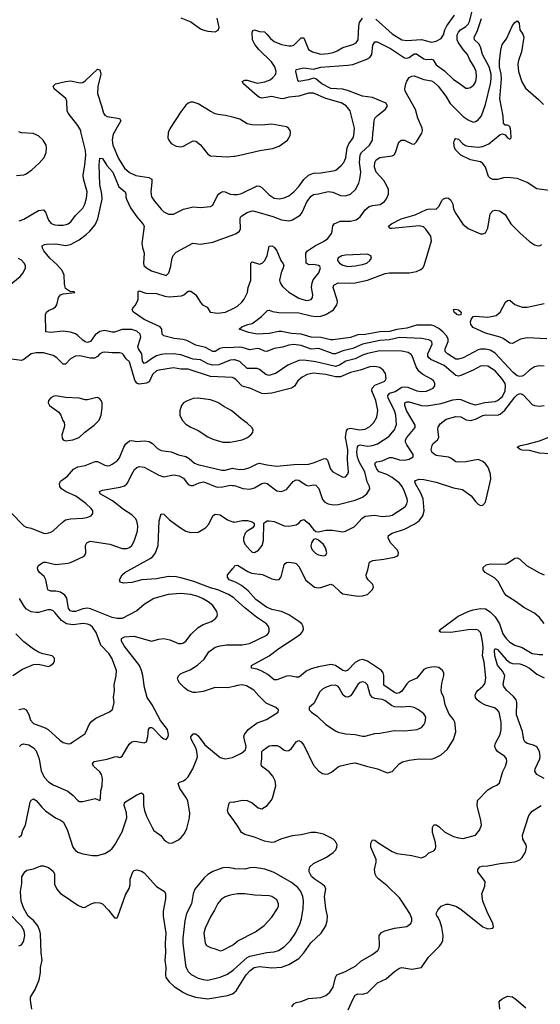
# Model space of a CAD drawing. Header units: inches. Extents: x 1834610 to 2027685, y 642842 to 774116.
# Tile 522 of 632: x 1978256 to 1982497, y 712891 to 720913. Entities that reach past the tile are written whole.
import ezdxf

# ---------------------------------------------------------------- set-up
doc = ezdxf.new("R2010")
doc.units = ezdxf.units.IN
doc.header["$MEASUREMENT"] = 0
for name, color, linetype in [('B9771', 7, 'Continuous'), ('B9772', 7, 'Continuous'), ('B9781', 7, 'Continuous'), ('B9782', 7, 'Continuous')]:
    doc.layers.add(name, color=color, linetype=linetype)

msp = doc.modelspace()

# ---------------------------------------------------------------- linework, layer by layer
at = {"layer": 'B9771', "color": 5}
for points, elevation in [([(1978230, 719642.3), (1978290, 719648.4), (1978310, 719656.9), (1978356.2, 719690), (1978414.9, 719745.1), (1978455.1, 719790), (1978473, 719830), (1978475.1, 719870), (1978471.5, 719890), (1978447.8, 719930), (1978410, 719965.4), (1978365.2, 719985.2), (1978270, 719992), (1978250, 719999.8)], 420), ([(1978252.8, 719272.8), (1978290, 719287.9), (1978410, 719356.8), (1978450, 719364.2), (1978465.6, 719345.6), (1978490, 719279.3), (1978512.7, 719252.7), (1978541.8, 719241.9), (1978570, 719238.5), (1978610, 719239.3), (1978634.8, 719245.2), (1978651.6, 719250), (1978674, 719266), (1978710, 719318.3), (1978770, 719376.5), (1978788.3, 719410), (1978801.2, 719458.8), (1978805.6, 719510), (1978777.2, 719617.2), (1978773.8, 719646.2), (1978786.8, 719730), (1978794.2, 719810), (1978793.1, 719846.9), (1978755.8, 720000)], 380), ([(1979027.9, 720000), (1979022.2, 719990), (1979014.8, 719970), (1979009.4, 719930), (1979015.3, 719890), (1979062.2, 719782.2), (1979110, 719703), (1979150, 719667.8), (1979203.3, 719643.3), (1979307.5, 719627.5), (1979332.3, 719612.3), (1979333.7, 719590), (1979323.5, 719510), (1979331.4, 719470), (1979354.1, 719434.1), (1979410, 719368.5), (1979430, 719348.4), (1979467.7, 719327.7), (1979510, 719328.8), (1979590, 719370.2), (1979670, 719388.8), (1979730, 719383.6), (1979810, 719390.3), (1979830, 719401.6), (1979862.4, 719470), (1979875.8, 719490), (1979894.7, 719505.3), (1979910, 719511.8), (1979930, 719510.2), (1979970, 719491), (1980000, 719489.4)], 380), ([(1979469.8, 720000), (1979465.3, 719990), (1979463.1, 719950), (1979470.4, 719930), (1979490, 719904.4), (1979530, 719882.3), (1979570, 719876.5), (1979590, 719881.5), (1979659.4, 719920.6), (1979670, 719924.9), (1979690, 719923.7), (1979730, 719893.4), (1979790, 719816.5), (1979810, 719804.4), (1979950, 719796.6), (1980000, 719800.1)], 420), ([(1980000, 718141.8), (1979970, 718139.2), (1979878.5, 718101.5), (1979830, 718098.9), (1979790, 718107.8), (1979730, 718142.5), (1979670, 718146.1), (1979570, 718181.5), (1979527.7, 718187.7), (1979450.6, 718189.4), (1979410, 718185.6), (1979370, 718174.1), (1979329.7, 718150.3), (1979290, 718119), (1979270, 718112.3), (1979256.5, 718130), (1979252.7, 718190), (1979223.2, 718230), (1979219.4, 718250), (1979239.1, 718310), (1979242.2, 718330), (1979237.2, 718350), (1979210, 718374.2), (1979170, 718387.9), (1979090, 718387.8), (1979030, 718367.8), (1979010, 718366.4), (1978950, 718379.2), (1978910, 718372.9), (1978870, 718346.2), (1978832.9, 718290), (1978810, 718282.7), (1978790, 718287.4), (1978770, 718300.4), (1978730, 718341), (1978710, 718353.7), (1978670, 718366.9), (1978610, 718376.3), (1978510, 718363.5), (1978470, 718369.6), (1978467.8, 718510), (1978475.1, 718530), (1978490, 718543), (1978530, 718558.7), (1978547.6, 718572.4), (1978558.9, 718590), (1978571.3, 718648.7), (1978590, 718670.8), (1978610, 718678.8), (1978706, 718690), (1978698, 718698), (1978670, 718695.3), (1978630, 718722), (1978621.5, 718761.5), (1978618, 718830), (1978601.5, 718870), (1978559.5, 718919.5), (1978501.6, 718970), (1978453.6, 719030), (1978442.9, 719050), (1978439.5, 719070), (1978458, 719082), (1978474.7, 719085.2), (1978550, 719087.9), (1978630, 719074.2), (1978670, 719082.2), (1978740, 719120), (1978797.5, 719162.5), (1978827.4, 719190), (1978870, 719241.1), (1978892, 719290), (1978927.9, 719450), (1978925.9, 719490), (1978908.9, 719571.1), (1978903.8, 719730), (1978910, 719784.7), (1978930, 719781.6), (1978965.8, 719725.8), (1979014.2, 719670), (1979063.5, 719550), (1979114.9, 719510), (1979121.5, 719490), (1979120.2, 719470), (1979125.2, 719450), (1979160, 719380), (1979210, 719307.2), (1979259.5, 719250), (1979270, 719230.6), (1979251.5, 719090), (1979256, 719056), (1979270.2, 719010), (1979264.1, 718930), (1979268.2, 718910), (1979288.9, 718890), (1979330, 718867.3), (1979450, 718828.4), (1979471, 718849), (1979485.2, 718894.8), (1979498.5, 718970), (1979508, 718992), (1979530, 719018), (1979667.6, 719092.4), (1979730, 719084.2), (1979830, 719101.1), (1980000, 719163)], 360), ([(1978170, 718748), (1978260.6, 718819.4), (1978286, 718850), (1978304.2, 718890), (1978303, 718910), (1978294, 718930), (1978270, 718953.7), (1978245.8, 718965.8)], 380), ([(1980000, 718243), (1979910, 718239.6), (1979886.7, 718233.3), (1979850, 718210.6), (1979830, 718209.9), (1979770, 718242.1), (1979690, 718260.9), (1979618.1, 718298.1), (1979586.6, 718306.6), (1979515.5, 718315.5), (1979430, 718338.3), (1979418.3, 718350), (1979414.5, 718390), (1979399.7, 718410), (1979269.8, 718470), (1979184.5, 718530), (1979173.2, 718550), (1979177.2, 718562.8), (1979196.2, 718583.8), (1979221.2, 718630), (1979222.7, 718697.3), (1979230, 718704.7), (1979285.1, 718685.1), (1979370, 718681.7), (1979439.4, 718659.4), (1979474.2, 718654.2), (1979575.9, 718664.1), (1979592.3, 718670), (1979630, 718700.5), (1979650, 718700.5), (1979690, 718670.3), (1979729.4, 718609.4), (1979747, 718590), (1979783, 718570), (1979807.3, 718530), (1979870, 718521.8), (1979932.7, 718530), (1980000, 718563.2)], 340), ([(1980000, 717990.9), (1979990, 717996.8), (1979810, 718005.8), (1979630, 718064.3), (1979570, 718066.3), (1979510, 718076.2), (1979390, 718057.4), (1979370, 718050.5), (1979339.1, 718020.9), (1979310, 717961.8), (1979290, 717952.7), (1979230, 717942.7), (1979210, 717951.8), (1979195.7, 717975.7), (1979150, 718126.2), (1979124.8, 718150), (1979102.8, 718182.8), (1979090, 718192.9), (1979070, 718198.9), (1979010, 718197.7), (1978950, 718204.7), (1978930, 718201.4), (1978910, 718190.6), (1978890, 718167.3), (1978866.3, 718153.7), (1978830, 718154.9), (1978746.4, 718173.6), (1978710, 718172), (1978671.2, 718148.8), (1978630, 718104.8), (1978610, 718105.8), (1978558.6, 718158.6), (1978530, 718178.1), (1978450, 718199.1), (1978390, 718199.8), (1978350, 718190.8), (1978290, 718143.9), (1978270, 718135.1), (1978190, 718146)], 380), ([(1980000, 717711.6), (1979978.2, 717730), (1979920.1, 717760.1), (1979870, 717793.4), (1979810, 717816.4), (1979710, 717828.5), (1979670, 717826.8), (1979614.5, 717805.5), (1979592, 717790), (1979575.6, 717770), (1979560.8, 717730), (1979562, 717690), (1979579, 717650), (1979610, 717617.6), (1979650, 717593.4), (1979710, 717566.2), (1979790, 717513.4), (1979830, 717494), (1979910, 717470.1), (1979970, 717469.5), (1980000, 717475.7)], 420), ([(1978180.6, 716900.6), (1978290, 716788), (1978310, 716778.5), (1978350, 716770.3), (1978450, 716729.1), (1978473.1, 716726.9), (1978510, 716736.5), (1978530, 716747), (1978602.7, 716817.3), (1978630, 716836.5), (1978670, 716846.7), (1978769.8, 716850.2), (1978804, 716856), (1978839.3, 716870), (1978852.3, 716890), (1978851.8, 716910), (1978839.6, 716930), (1978795.8, 716970), (1978712.6, 717030), (1978628.5, 717068.5), (1978598.2, 717090), (1978584.8, 717110), (1978580.3, 717130), (1978587.9, 717152.1), (1978645.3, 717194.7), (1978694.7, 717250), (1978730, 717268.4), (1978790, 717281), (1978870, 717313.4), (1978890, 717313.4), (1978950, 717283.2), (1978970, 717278.6), (1978990, 717281.2), (1979010, 717290.2), (1979050, 717318.8), (1979070, 717342.7), (1979104.4, 717430), (1979122.1, 717457.9), (1979150, 717480.6), (1979170, 717484.7), (1979210, 717475.5), (1979270, 717481.6), (1979310, 717476.2), (1979338.9, 717458.9), (1979379.1, 717419.1), (1979410, 717401.8), (1979490, 717391.5), (1979550, 717366.7), (1979610, 717353.1), (1979638.1, 717338.1), (1979680.5, 717300.5), (1979708, 717288), (1979901.9, 717241.9), (1979930, 717243.6), (1979990, 717259.1), (1980000, 717257.3)], 380), ([(1978254.7, 714990), (1978270, 715008.4), (1978287.4, 715012.6), (1978330, 715004.9), (1978370, 714981.3), (1978390, 714955.5), (1978414.7, 714890), (1978430.1, 714790), (1978458.1, 714738.1), (1978490, 714702.8), (1978530, 714678.2), (1978648.3, 714628.3), (1978692.9, 714592.9), (1978730.2, 714550.2), (1978744, 714544), (1978770, 714542.3), (1978870, 714566.8), (1978910, 714552), (1978916, 714570), (1978916.9, 714630), (1978928.1, 714671.9), (1978929.8, 714730), (1978922.4, 714762.4), (1978910, 714784.4), (1978858, 714830), (1978849.7, 714850), (1978862.7, 714870), (1978970, 714888.7), (1979030, 714908.2), (1979050.5, 714910.5), (1979070, 714901), (1979076.5, 714903.5), (1979090, 714911.3), (1979149.6, 715010), (1979170, 715028), (1979193.3, 715033.3), (1979270, 715020.7), (1979288.7, 715030), (1979300.7, 715070), (1979305.2, 715130), (1979315.3, 715144.7), (1979330, 715146), (1979339.8, 715139.8), (1979407.7, 715070), (1979430, 715054), (1979450, 715046.8), (1979466, 715070), (1979469.4, 715090), (1979459.6, 715130), (1979403.9, 715203.9), (1979335.1, 715330), (1979295.6, 715390), (1979272.5, 715472.5), (1979259.2, 715570), (1979248.5, 715610), (1979231.2, 715650), (1979106.8, 715810), (1979086, 715850), (1979085.6, 715870), (1979110, 715883.7), (1979190, 715888.7), (1979330, 715848.9), (1979390, 715866.9), (1979430, 715870.2), (1979479.2, 715859.2), (1979550, 715830.3), (1979574, 715830), (1979590, 715834.9), (1979610, 715850.4), (1979653, 715907), (1979710, 715959.6), (1979750, 715984), (1979819.3, 716010), (1979849.5, 716030), (1979865.1, 716050), (1979867.8, 716070), (1979863, 716090), (1979830, 716138.7), (1979791.5, 716170), (1979750, 716194.6), (1979710, 716212.5), (1979650, 716228.8), (1979570, 716238), (1979466, 716230), (1979350, 716196.8), (1979270, 716148.2), (1979210, 716097.4), (1979090, 716034.7), (1979050, 716034), (1979010, 716042.7), (1978833, 716113), (1978810, 716117.2), (1978770, 716111.8), (1978710, 716092.3), (1978690, 716090.8), (1978670, 716097.6), (1978655, 716115), (1978640.8, 716200.8), (1978625.3, 716225.3), (1978587.8, 716247.8), (1978550, 716255.3), (1978510, 716256), (1978486.5, 716266.5), (1978469.8, 716350), (1978454.9, 716374.9), (1978417, 716410), (1978402.9, 716430), (1978400.7, 716450), (1978411.4, 716468.6), (1978450, 716492.2), (1978470, 716491.7), (1978550, 716473.2), (1978650, 716484), (1978670, 716490.3), (1978770, 716537.1), (1978786.6, 716550), (1978795.1, 716570), (1978792.6, 716630), (1978802.4, 716650), (1978830, 716663.6), (1978990, 716640.2), (1979090, 716604), (1979130, 716605.5), (1979150, 716613.7), (1979170.7, 716629.3), (1979190, 716662.8), (1979215.8, 716744.2), (1979219.8, 716790), (1979210.6, 716830.6), (1979198.7, 716850), (1979170, 716878), (1979102.2, 716922.2), (1979012.8, 716992.8), (1978911.5, 717050), (1978906.6, 717070), (1978930, 717079.1), (1979076.1, 717103.9), (1979110, 717114.9), (1979129.8, 717130.2), (1979137.7, 717142.3), (1979168.7, 717210), (1979192.4, 717247.6), (1979210, 717264.6), (1979230, 717271.5), (1979270, 717266.3), (1979390, 717202.6), (1979430, 717188.9), (1979510, 717204.4), (1979556.8, 717196.8), (1979590, 717176), (1979630, 717126), (1979650, 717117), (1979670, 717118), (1979719.4, 717140.6), (1979750, 717146.5), (1979770, 717142.3), (1979850, 717108.4), (1979870, 717105), (1979910, 717107.2), (1979970, 717119.3), (1979990, 717118.4), (1980000, 717116.7)], 360), ([(1980000, 716201.1), (1979958.7, 716230), (1979870, 716268), (1979810, 716284.2), (1979674.6, 716334.6), (1979570, 716364.8), (1979530, 716373.1), (1979470, 716376.7), (1979370, 716358), (1979252.3, 716347.7), (1979170, 716326), (1979102, 716322), (1979075.3, 716330), (1979069, 716350), (1979092, 716390), (1979112.3, 716410), (1979318.3, 716521.7), (1979339.8, 716540.2), (1979361.5, 716570), (1979384, 716630), (1979391.3, 716828.7), (1979410, 716886), (1979430, 716884.9), (1979477.8, 716837.8), (1979557.1, 716777.1), (1979610, 716746.5), (1979650, 716734.9), (1979710, 716737.1), (1979770, 716772.4), (1979797.6, 716802.4), (1979829.8, 716870.2), (1979850, 716883.1), (1979890, 716878.7), (1979950, 716837), (1979990, 716821.6), (1980000, 716820.4)], 340), ([(1980000, 716334.5), (1979962, 716350), (1979948.7, 716370), (1979948.7, 716390), (1979996.6, 716443.4), (1980000, 716448.9)], 320), ([(1978250, 715292.7), (1978290, 715301.7), (1978310.2, 715290.2), (1978330, 715250.6), (1978345, 715205), (1978370, 715177.6), (1978463.6, 715143.6), (1978488.7, 715130), (1978583.7, 715043.7), (1978610, 715024.9), (1978650, 715013), (1978670, 715016.3), (1978690, 715028.5), (1978785.8, 715094.2), (1978801.8, 715118.2), (1978822.7, 715170), (1978843.2, 715196.8), (1978878, 715222), (1978987.6, 715272.4), (1979009.6, 715290), (1979016.4, 715303.6), (1979025.7, 715350), (1979021.1, 715390), (1979028, 715450), (1979026.6, 715490), (1979042.6, 715570), (1979045.1, 715610), (1979006.6, 715710), (1978982.6, 715750), (1978917.4, 715817.4), (1978880.4, 715920.4), (1978850, 715963.8), (1978830, 715979.1), (1978808.9, 715988.9), (1978774.4, 715994.4), (1978690, 715982.8), (1978638, 715990), (1978596.7, 716016.7), (1978543, 716083), (1978530, 716096.2), (1978510, 716105), (1978485.5, 716105.5), (1978410, 716084), (1978390, 716082.3), (1978350, 716088.6), (1978312, 716110), (1978294.3, 716130), (1978256.2, 716196.2)], 380), ([(1978201.3, 715570), (1978279.1, 715620.9), (1978370, 715659.6), (1978410, 715662.6), (1978490, 715643), (1978508.7, 715650), (1978532.7, 715670), (1978539.3, 715690), (1978539.3, 715710), (1978522, 715730), (1978445.3, 715745.3), (1978410, 715758.7), (1978370, 715784.2), (1978290, 715843.9), (1978225.1, 715910)], 420), ([(1980000, 715480.9), (1979951.1, 715468.9), (1979850, 715471), (1979750, 715438.4), (1979690.1, 715429.9), (1979670, 715431.3), (1979627.5, 715447.5), (1979598, 715470), (1979559.1, 715510), (1979547.1, 715530), (1979543, 715550), (1979551.8, 715570), (1979570, 715584.9), (1979644.8, 715615.2), (1979706, 715654), (1979758.1, 715701.9), (1979798.3, 715761.7), (1979850, 715799.1), (1979889.1, 715810.9), (1979941.7, 715818.3), (1980000, 715819.1)], 340), ([(1978250, 714253.7), (1978272.4, 714267.6), (1978283.1, 714310), (1978305.1, 714350), (1978342.5, 714537.5), (1978350, 714554), (1978370, 714564.4), (1978390, 714552), (1978436.9, 714496.9), (1978467.9, 714467.9), (1978548, 714410), (1978590, 714391.3), (1978613.5, 714373.5), (1978646.5, 714306.5), (1978690, 714170.6), (1978710, 714143.7), (1978730, 714130.4), (1978770, 714117.6), (1978850, 714103.1), (1978890, 714103.1), (1978950, 714119.6), (1978990, 714143.6), (1979010, 714161.3), (1979032.3, 714190), (1979090, 714296.4), (1979129.8, 714410), (1979126.8, 714450), (1979107.1, 714510), (1979110, 714535.5), (1979210, 714597.7), (1979250, 714614.9), (1979262, 714602), (1979264.2, 714590), (1979264.3, 714510), (1979273.2, 714470), (1979290, 714423.8), (1979335.6, 714330), (1979350, 714307.4), (1979405, 714264.9), (1979430, 714233.4), (1979450, 714216.3), (1979470, 714204.9), (1979495.5, 714204.5), (1979550, 714230.8), (1979573.2, 714250), (1979598.3, 714281.7), (1979618.3, 714321.7), (1979639.2, 714410), (1979643.1, 714450), (1979625.3, 714545.3), (1979615, 714570), (1979561.8, 714650), (1979548.3, 714690), (1979558.3, 714701.7), (1979590, 714711.8), (1979610, 714723.7), (1979630, 714744.4), (1979667.7, 714810), (1979699.8, 714890), (1979703.7, 714910), (1979700.7, 714950), (1979693.8, 714973.8), (1979652, 715050), (1979649.7, 715070), (1979658, 715082), (1979670, 715093.4), (1979690, 715093.4), (1979710, 715078), (1979765.4, 715005.4), (1979890, 714900.3), (1979930, 714891.8), (1979990, 714901.7), (1980000, 714906.4)], 340), ([(1980000, 714387.6), (1979953.6, 714450), (1979949.4, 714470.6), (1979962, 714530), (1979970, 714538), (1980000, 714538.9)], 320), ([(1978354.3, 712850), (1978344.4, 712924.4), (1978345.8, 712950), (1978383, 713010), (1978415.6, 713090), (1978425.1, 713150), (1978425.8, 713190), (1978439.4, 713250), (1978432.1, 713310), (1978424.6, 713464.6), (1978420.5, 713490), (1978403.2, 713530), (1978371.3, 713571.2), (1978326.6, 713610), (1978289.4, 713670), (1978269, 713731), (1978263.1, 713810), (1978274.7, 713874.8), (1978275.1, 713930), (1978299.3, 713970), (1978315.6, 713984.4), (1978370, 713993.4), (1978430, 714018), (1978450, 714019.1), (1978490, 714005.5), (1978530, 713974), (1978538.7, 713950), (1978539.5, 713870), (1978559.5, 713830), (1978590, 713794.4), (1978610, 713778.7), (1978730, 713699.3), (1978770, 713679.1), (1978790, 713680.7), (1978839, 713710), (1978870, 713719.5), (1978910, 713717.6), (1978930, 713710.4), (1978978.7, 713658.7), (1979030, 713594.8), (1979050, 713596), (1979054.7, 713605.3), (1979118.8, 713781.2), (1979147.1, 713832.9), (1979155.6, 713864.4), (1979157.6, 713910), (1979179, 713970), (1979190, 713981), (1979210, 713986.8), (1979250, 713974.9), (1979270, 713960.7), (1979370, 713850.2), (1979435.5, 713810), (1979444.2, 713790), (1979443.2, 713750), (1979424.8, 713650), (1979424, 713610), (1979447.3, 713470), (1979441.4, 713390), (1979444.8, 713310), (1979439.7, 713250), (1979447.8, 713190), (1979443.6, 713130), (1979447.8, 713110), (1979473.8, 713073.9), (1979515.8, 713035.8), (1979590, 712985.5), (1979624.4, 712970), (1979687.3, 712950), (1979790, 712935.7), (1979950, 712961), (1979990, 712976.3), (1980000, 712983.7)], 320), ([(1980000, 713996.7), (1979945.4, 714005.4), (1979910, 714003.1), (1979830, 713972.8), (1979790, 713946.9), (1979760, 713920), (1979683.6, 713830), (1979669.2, 713790), (1979654.7, 713710), (1979615.5, 713630), (1979602.3, 713570), (1979586.7, 713430), (1979586.2, 713390), (1979607.8, 713210), (1979613, 713190), (1979630, 713158), (1979654.4, 713134.4), (1979710, 713103.9), (1979750, 713092.1), (1979790, 713088.4), (1979889.1, 713110.9), (1979950, 713136.2), (1979990, 713165.4), (1980000, 713174.3)], 340), ([(1980000, 713784.5), (1979970, 713779.2), (1979930, 713765.7), (1979896.8, 713743.2), (1979870, 713711.6), (1979843.2, 713656.8), (1979810, 713603.6), (1979767.9, 713510), (1979757.8, 713470), (1979767.4, 713390), (1979778, 713370), (1979810, 713352.7), (1979850, 713343.7), (1979890, 713327.6), (1979910, 713330.4), (1979984.5, 713370), (1980000, 713381.7)], 360), ([(1978250, 713368.2), (1978270, 713376.3), (1978284.2, 713395.8), (1978290.9, 713410), (1978297.6, 713450), (1978291.6, 713490), (1978270, 713526.6), (1978170, 713631.3)], 340)]:
    msp.add_lwpolyline(points, dxfattribs=dict(at, elevation=elevation))
at = {"layer": 'B9771', "color": 5, "elevation": 420}
msp.add_lwpolyline([(1978552.1, 717847.9), (1978530, 717842.9), (1978510, 717831.8), (1978490.6, 717810), (1978488.2, 717790), (1978499.1, 717770), (1978574.9, 717714.9), (1978590.9, 717690.9), (1978606.8, 717646.8), (1978617.4, 717630), (1978622.2, 717610), (1978619.8, 717590), (1978599.8, 717530), (1978602.2, 717502.2), (1978610.2, 717490.2), (1978630, 717482.4), (1978690, 717489.4), (1978741.7, 717510), (1978788, 717552), (1978864, 717610), (1978904, 717650), (1978921.4, 717690), (1978928.6, 717750), (1978928.2, 717790), (1978919.6, 717810), (1978906, 717826), (1978890, 717833.5), (1978873.1, 717833.1), (1978810, 717816.1), (1978790, 717816), (1978742, 717830), (1978630, 717835.5)], close=True, dxfattribs=at)
at = {"layer": 'B9772', "color": 5}
for points, elevation in [([(1979570, 720928.5), (1979650, 720894.4), (1979730, 720837.6), (1979749, 720829), (1979790, 720819.5), (1979850, 720814.9), (1979873.7, 720826.3), (1979881.3, 720850), (1979864.1, 720924.1)], 420), ([(1978755.8, 720000), (1978753.4, 720010), (1978730.7, 720050.7), (1978650.9, 720150), (1978643.5, 720170), (1978639.7, 720250), (1978631.3, 720270), (1978536, 720350), (1978530, 720372), (1978548, 720390), (1978630, 720410.5), (1978670, 720413.7), (1978750, 720399.1), (1978770, 720400.7), (1978790, 720413.4), (1978890, 720511), (1978910, 720504.7), (1978917, 720470), (1978892.5, 720367.5), (1978890.1, 720310.1), (1978924.1, 720210), (1978938.3, 720150), (1978950, 720135.3), (1978970, 720123.2), (1979068.8, 720108.8), (1979079.5, 720090), (1979027.9, 720000)], 380), ([(1980000, 720114.8), (1979931.9, 720131.9), (1979870, 720139.9), (1979850, 720146.6), (1979807, 720167), (1979710, 720226.3), (1979670, 720240.7), (1979650, 720242), (1979630, 720232.7), (1979610, 720215.1), (1979570, 720162.9), (1979483.6, 720030), (1979469.8, 720000)], 420)]:
    msp.add_lwpolyline(points, dxfattribs=dict(at, elevation=elevation))
at = {"layer": 'B9781', "color": 5}
for points, elevation in [([(1980000, 719800.1), (1980010, 719800.8), (1980050, 719809.5), (1980213.8, 719846.2), (1980316.4, 719863.6), (1980370, 719883.6), (1980437.6, 719930), (1980459.6, 719970), (1980462.9, 719990), (1980461.2, 720000)], 420), ([(1980000, 719163), (1980019.3, 719170), (1980046.6, 719190), (1980055.6, 719210), (1980051.2, 719288.8), (1980056.2, 719303.8), (1980065.3, 719314.7), (1980110, 719342), (1980150, 719354.4), (1980170, 719352.2), (1980317.3, 719310), (1980390, 719282), (1980450, 719274.9), (1980477.5, 719282.5), (1980540.4, 719319.6), (1980556.9, 719343.1), (1980596.5, 719430), (1980630, 719476.1), (1980650, 719489.1), (1980690, 719493.2), (1980770, 719513.7), (1980806.7, 719506.7), (1980870, 719481.5), (1980910, 719478.3), (1980950, 719490.4), (1980991.1, 719530), (1981018, 719582), (1981027.3, 719612.7), (1981034.7, 719670), (1981024.1, 719750), (1981029.4, 719810.6), (1981040.8, 719830), (1981106.2, 719890), (1981131.6, 719930), (1981134, 719990), (1981135.1, 720000)], 360), ([(1980000, 718563.2), (1980030, 718578), (1980067.4, 718610), (1980085.6, 718634.4), (1980111.2, 718690), (1980118.4, 718730), (1980139.6, 718790), (1980138.4, 718930), (1980150, 718938.7), (1980210, 718920.2), (1980233, 718930), (1980250, 718948.5), (1980271.2, 718988.8), (1980290, 719066.8), (1980309.7, 719070.3), (1980330, 719058.3), (1980351.6, 719030), (1980384, 718950), (1980403.7, 718923.7), (1980407.2, 718910), (1980404.1, 718890), (1980387.6, 718850), (1980374, 718790), (1980378.3, 718770), (1980397.6, 718737.6), (1980450, 718692), (1980530, 718645.2), (1980590, 718625.5), (1980613.2, 718626.8), (1980630, 718633.4), (1980641.6, 718650), (1980644, 718670), (1980634.6, 718730), (1980638, 718770), (1980647.6, 718792.4), (1980693.5, 718850), (1980707.8, 718890), (1980702.4, 718902.4), (1980691.1, 718911.1), (1980650, 718916.9), (1980615.9, 718915.9), (1980590, 718929), (1980586.6, 719010), (1980602, 719030), (1980666.5, 719073.5), (1980730, 719104.4), (1980766, 719130), (1980795.8, 719170), (1980803, 719190), (1980807.7, 719232.3), (1980817.2, 719250), (1980867.5, 719272.5), (1980950, 719272.3), (1980997.8, 719282.2), (1981030, 719305.3), (1981070, 719362.6), (1981104.2, 719390), (1981130, 719399.3), (1981192.7, 719407.3), (1981228.9, 719431.1), (1981245.8, 719454.2), (1981261.4, 719490), (1981260.3, 719530), (1981245.9, 719565.9), (1981222.5, 719602.5), (1981161.1, 719670), (1981147.5, 719710), (1981150, 719750.3), (1981161.6, 719770), (1981189.9, 719790.1), (1981290, 719802.3), (1981307.7, 719812.3), (1981318.5, 719830), (1981345.2, 719914.8), (1981364, 719930), (1981390, 719930.3), (1981450, 719901.6), (1981470, 719899.1), (1981490, 719917.3), (1981532.5, 719987.5), (1981535.7, 720000)], 340), ([(1980000, 719489.4), (1980030, 719487.8), (1980062.2, 719497.8), (1980190, 719558.5), (1980210, 719556.9), (1980230, 719544.9), (1980290, 719486.2), (1980330, 719459.3), (1980370, 719454.3), (1980410, 719460.2), (1980450, 719478.8), (1980490.9, 719509.1), (1980530, 719553.2), (1980569.9, 719610.1), (1980610, 719645.5), (1980650, 719661.1), (1980710, 719665.9), (1980810, 719680.2), (1980832.8, 719687.2), (1980876.5, 719723.5), (1980898.2, 719750), (1980912.2, 719787.8), (1980923.9, 719870), (1980938.5, 719901.5), (1980973.8, 719950), (1980979.8, 719970), (1980981.5, 720000)], 380), ([(1982570, 719520.5), (1982470, 719533.7), (1982390, 719587.6), (1982310, 719619.5), (1982230, 719627.2), (1982196.5, 719623.5), (1982150, 719610.8), (1982111.9, 719611.9), (1982090, 719621.3), (1982076.3, 719636.3), (1982049.8, 719710), (1982030, 719741.4), (1982010, 719754.1), (1981930, 719770.9), (1981850, 719809.8), (1981809.5, 719850.5), (1981799.7, 719870), (1981792.3, 719910), (1981797.2, 719930), (1981810, 719946), (1981830, 719939.1), (1981863.9, 719903.9), (1981889, 719889), (1981910, 719882.4), (1981990, 719874.1), (1982030, 719879.8), (1982078.5, 719901.5), (1982170, 719978), (1982190, 719982), (1982210, 719974.8), (1982231.3, 719950), (1982250, 719940.7), (1982261.2, 719950), (1982257.3, 720000)], 320), ([(1982530, 718091.2), (1982487.2, 718092.8), (1982450, 718083.7), (1982410, 718056), (1982370, 718018), (1982350, 718007.1), (1982330, 718005.2), (1982310, 718012.1), (1982277.1, 718037.1), (1982130, 718195), (1982090, 718219), (1982050, 718228.5), (1982011.1, 718228.9), (1981990, 718224), (1981870, 718157.5), (1981830, 718145.6), (1981810, 718148.1), (1981741.6, 718190), (1981721.5, 718210), (1981722.5, 718230), (1981746.2, 718290), (1981745.9, 718310), (1981735.5, 718335.5), (1981704.1, 718370), (1981670, 718397.3), (1981630, 718419.4), (1981610, 718424.9), (1981490, 718424), (1981410, 718399.4), (1981330, 718387.8), (1981270, 718372.2), (1981189.3, 718369.3), (1981070, 718348.2), (1981010, 718344.5), (1980950, 718323.1), (1980810, 718303.4), (1980790, 718304), (1980710, 718322.5), (1980630, 718325.7), (1980550, 718349.6), (1980470, 718356.3), (1980390, 718371.7), (1980367.9, 718372.1), (1980290, 718355.4), (1980190, 718350.8), (1980124.4, 718364.4), (1980044, 718390), (1980065.2, 718410), (1980114, 718430), (1980150, 718438.7), (1980169.8, 718450.2), (1980225.3, 718494.7), (1980275.5, 718544.5), (1980290, 718545.5), (1980315.3, 718535.3), (1980367.5, 718527.5), (1980530, 718524.4), (1980630, 718498.8), (1980665.5, 718494.5), (1980710, 718497.1), (1980749.2, 718510.8), (1980812.5, 718550), (1980839.3, 718590), (1980844.8, 718610), (1980843.8, 718630), (1980808.9, 718730), (1980815.1, 718750), (1980850, 718768.4), (1980945.9, 718765.9), (1980990, 718770.1), (1981090, 718790.1), (1981234.1, 718845.9), (1981270, 718851.3), (1981430, 718851.6), (1981490, 718861.8), (1981523.9, 718876.1), (1981539.3, 718890), (1981551.5, 718910), (1981609.8, 719109.8), (1981604.5, 719150), (1981566, 719206), (1981544.9, 719224.9), (1981510, 719232.5), (1981291.8, 719211.8), (1981272.5, 719212.5), (1981260.9, 719230), (1981286, 719250), (1981363.1, 719290), (1981476.8, 719323.1), (1981570, 719366.9), (1981592.4, 719372.4), (1981650, 719368.3), (1981671.7, 719390), (1981697.5, 719442.5), (1981710, 719453.8), (1981730, 719462.4), (1981750, 719459.6), (1981770, 719443.7), (1981785.4, 719410), (1981791.5, 719370), (1981810, 719332.4), (1981867.5, 719247.5), (1981910, 719211.4), (1982010, 719168.8), (1982030, 719168.4), (1982050, 719174.9), (1982070, 719214.8), (1982090, 719330.4), (1982110, 719354.6), (1982130, 719360.9), (1982163.8, 719356.2), (1982210, 719325.2), (1982258.6, 719250), (1982330, 719175.9), (1982410, 719106.5), (1982450, 719079.5), (1982470, 719071.8), (1982490, 719070.4), (1982510, 719080.4)], 320), ([(1982551.5, 718311.5), (1982390, 718321.4), (1982336.5, 718310), (1982270, 718274), (1982250, 718277.9), (1982195.5, 718315.5), (1982170, 718327.4), (1982050, 718358.1), (1981950, 718403.7), (1981932.3, 718430), (1981929.9, 718450.1), (1981934, 718470), (1981950, 718494), (1981970, 718496.8), (1982070, 718488.3), (1982136.6, 718503.4), (1982171.4, 718528.6), (1982214.7, 718610), (1982230, 718625.2), (1982248.6, 718628.6), (1982291.2, 718591.2), (1982350, 718570.1), (1982390, 718570.8), (1982530, 718600.5)], 280), ([(1980000, 716820.4), (1980010, 716819.3), (1980070, 716833.7), (1980111.8, 716831.8), (1980150, 716822), (1980166.8, 716810), (1980167.3, 716790), (1980150.7, 716770), (1980110, 716746.6), (1980091.9, 716728.1), (1980078.8, 716690), (1980078.8, 716670), (1980090, 716640.4), (1980130, 716592.4), (1980150, 716575.5), (1980170, 716572.7), (1980200.9, 716590), (1980231.5, 716630), (1980242, 716670), (1980246, 716810), (1980257.6, 716822.4), (1980271.4, 716828.6), (1980290, 716830.3), (1980330, 716823.6), (1980410, 716788.5), (1980450, 716784.9), (1980510, 716798.4), (1980529.7, 716810.2), (1980550, 716833.4), (1980570, 716840.4), (1980610, 716811.7), (1980650, 716759.3), (1980670, 716743), (1980690, 716740.4), (1980750, 716752.4), (1980805.7, 716754.3), (1980890, 716741.3), (1980910, 716744.4), (1980980, 716780), (1981001.4, 716798.6), (1981043.1, 716850), (1981070, 716868.2), (1981150, 716875.2), (1981210, 716865), (1981270, 716870.7), (1981290, 716877.2), (1981383.2, 716936.8), (1981398.4, 716950), (1981410, 716968.8), (1981414.5, 716990), (1981411.9, 717010), (1981391.7, 717070), (1981371.1, 717110), (1981350, 717136.9), (1981290, 717182.1), (1981246, 717206), (1981184.5, 717230), (1981166.5, 717250), (1981148.9, 717291.1), (1981154.6, 717305.4), (1981162.7, 717310), (1981210, 717319.8), (1981270, 717346.8), (1981290, 717346.3), (1981350, 717327.6), (1981390, 717324.1), (1981429, 717331), (1981460.5, 717350), (1981461.7, 717370), (1981409.9, 717449.9), (1981400.6, 717470), (1981400.2, 717490), (1981410.5, 717510), (1981478.2, 717590), (1981477.5, 717610), (1981407.2, 717730), (1981393.3, 717770), (1981395.1, 717790), (1981410, 717798.3), (1981430, 717797.9), (1981530, 717768.1), (1981570, 717765.5), (1981690, 717785.4), (1981784.9, 717815.1), (1981830, 717822.1), (1981850, 717818.1), (1981930, 717784.4), (1981970, 717774), (1982045.8, 717794.2), (1982130, 717803.1), (1982150, 717809.5), (1982190, 717843.2), (1982212.4, 717890), (1982214.1, 717930), (1982209.9, 717949.9), (1982184.2, 717990), (1982130, 718050.8), (1982070, 718088.7), (1982030, 718093.8), (1982010, 718088.7), (1981950, 718056.5), (1981850, 718014), (1981830, 718008.8), (1981810, 718013.3), (1981714.3, 718094.3), (1981605.4, 718145.4), (1981590, 718156.8), (1981580.6, 718170), (1981580.8, 718190), (1981617.1, 718270), (1981614.7, 718290), (1981590, 718305.6), (1981530, 718315.4), (1981350, 718323.4), (1981270, 718303.9), (1981190, 718299.9), (1981050, 718268.5), (1980970, 718233.3), (1980890, 718215.2), (1980830, 718189.9), (1980810, 718191), (1980692.5, 718232.5), (1980630, 718229.4), (1980550, 718258.2), (1980490, 718267.3), (1980450, 718261.4), (1980396.4, 718243.6), (1980330, 718232.5), (1980270, 718209.9), (1980250, 718212.5), (1980210, 718230.6), (1980190, 718234.3), (1980130, 718223.4), (1980070, 718242.1), (1980044.7, 718244.7), (1980000, 718243)], 340), ([(1980000, 717116.7), (1980014.4, 717114.4), (1980073.4, 717093.4), (1980130, 717088.1), (1980170, 717097.6), (1980230, 717133.4), (1980250, 717139.7), (1980273.5, 717133.5), (1980350, 717074), (1980390, 717069), (1980430, 717085.7), (1980483.5, 717150), (1980510, 717164.7), (1980530, 717160.7), (1980590, 717120.2), (1980610, 717114.4), (1980650, 717122), (1980670, 717120.9), (1980694.1, 717094), (1980723.3, 717003.3), (1980742.5, 716982.5), (1980770, 716969.2), (1980810, 716960.7), (1980850, 716963.2), (1980990, 716998.4), (1981050, 717021.5), (1981085.6, 717050), (1981109.8, 717090), (1981105.3, 717110), (1981086.2, 717146.2), (1981068.4, 717230), (1981025.7, 717305.7), (1981009, 717349), (1981003.6, 717390), (1981008.3, 717431.7), (1981017.1, 717442.9), (1981030, 717448.6), (1981090, 717437.8), (1981130, 717444.6), (1981170, 717457.8), (1981263.1, 717516.9), (1981309.8, 717570), (1981326.2, 717613.9), (1981320.2, 717690), (1981308.8, 717730), (1981259.3, 717830), (1981254.6, 717850), (1981271.4, 717868.6), (1981316.2, 717883.8), (1981370, 717918), (1981390, 717922.8), (1981418.9, 717918.9), (1981491, 717890), (1981530, 717883.2), (1981570, 717885), (1981625.1, 717910), (1981638.3, 717930), (1981637.7, 717950), (1981626.6, 717970), (1981610, 717984.4), (1981541.9, 718021.9), (1981508.6, 718048.6), (1981485.6, 718085.6), (1981453.4, 718173.4), (1981445.2, 718185.2), (1981421.7, 718201.7), (1981370, 718212.7), (1981190, 718214.9), (1981090, 718194.2), (1981050, 718180.1), (1980990, 718149.4), (1980913.8, 718130), (1980863, 718097), (1980830, 718086.9), (1980670, 718124.8), (1980570, 718137.9), (1980530, 718137.2), (1980441.3, 718098.7), (1980347.1, 718033), (1980290, 718013.7), (1980261.6, 718021.6), (1980210, 718062.9), (1980190, 718070.7), (1980110, 718071.6), (1980050, 718129.1), (1980010, 718142.6), (1980000, 718141.8)], 360), ([(1980000, 717257.3), (1980050, 717248.4), (1980088.9, 717251.1), (1980130, 717265.5), (1980190, 717294.8), (1980210, 717298.8), (1980270, 717285.1), (1980350, 717275.9), (1980490.4, 717289.6), (1980610, 717291.1), (1980650, 717302.2), (1980730, 717335.8), (1980750, 717337.7), (1980763.4, 717323.4), (1980788.9, 717250), (1980808.4, 717230), (1980890, 717185.5), (1980910, 717187.7), (1980929.7, 717210.3), (1980934.7, 717230), (1980926.6, 717326.6), (1980928.4, 717410), (1980910.9, 717510), (1980918.1, 717561.9), (1980930, 717579.7), (1980950, 717584.1), (1981028.5, 717571.5), (1981070, 717577.8), (1981110, 717597.8), (1981141.8, 717630), (1981165, 717675.1), (1981174.8, 717730), (1981157.1, 717810), (1981126.2, 717890), (1981127.8, 717910), (1981150, 717934.8), (1981231.7, 717968.3), (1981241.7, 717990), (1981235.4, 718030), (1981218.4, 718058.4), (1981190, 718078.3), (1981150, 718087.8), (1981110, 718085.5), (1981030, 718056.3), (1980950, 718039.2), (1980870, 718003), (1980830, 718003.8), (1980750, 718023.1), (1980647.3, 718032.7), (1980597.3, 718022.7), (1980558.8, 718001.2), (1980521.8, 717970), (1980493.9, 717926.1), (1980470.1, 717909.9), (1980310, 717870.6), (1980250, 717863.4), (1980230, 717867.4), (1980131.7, 717911.7), (1980070, 717926.6), (1980019.4, 717979.4), (1980000, 717990.9)], 380), ([(1980000, 716448.9), (1980010, 716465.5), (1980030, 716468.4), (1980116.1, 716416.1), (1980144.5, 716404.5), (1980233.1, 716393.1), (1980310, 716357.5), (1980352.1, 716347.9), (1980370, 716352.9), (1980386.8, 716373.2), (1980409.8, 716470), (1980418.9, 716481.1), (1980430, 716490.4), (1980446.6, 716493.4), (1980490, 716488.7), (1980510, 716482.4), (1980530, 716458), (1980587.2, 716347.2), (1980658, 716290), (1980690, 716283.8), (1980710, 716286.7), (1980790, 716313.4), (1980810, 716306), (1980867.4, 716250), (1980890, 716233.8), (1981010, 716216.5), (1981050, 716218.7), (1981090, 716230.4), (1981131.1, 716268.9), (1981139.5, 716290), (1981132, 716310), (1981094.7, 716350), (1981082.6, 716370), (1981079.7, 716390), (1981093.3, 716430), (1981106.6, 716493.4), (1981132.3, 716507.7), (1981223.8, 716516.2), (1981310, 716532.9), (1981330, 716541.1), (1981338.9, 716550), (1981343.1, 716570), (1981333.5, 716590), (1981276.5, 716650), (1981259.2, 716690), (1981261.3, 716710), (1981290.7, 716729.3), (1981390, 716762.6), (1981470, 716802), (1981510, 716830.3), (1981541.5, 716870), (1981550.7, 716910), (1981543.2, 717010), (1981521.7, 717061.7), (1981480.2, 717130), (1981476.1, 717150), (1981481.9, 717158.1), (1981510, 717168.8), (1981550, 717165.9), (1981650, 717144.5), (1981790, 717097.8), (1981864.5, 717084.5), (1981934.6, 717034.6), (1981970, 716986.8), (1981990, 716966.8), (1982010, 716954.8), (1982030, 716956), (1982050, 716982), (1982094, 717170), (1982090.8, 717210), (1982078.7, 717250), (1982069.7, 717270), (1982050, 717295.1), (1982030, 717312.8), (1981990, 717328.7), (1981890.9, 717309.1), (1981827.1, 717307.1), (1981810, 717311.2), (1981770, 717340.6), (1981750, 717348.6), (1981650, 717363.1), (1981632.3, 717372.3), (1981615, 717390), (1981608.6, 717411.4), (1981615.3, 717444.7), (1981622.5, 717457.5), (1981659.1, 717490), (1981670.5, 717509.5), (1981663.5, 717576.5), (1981666.6, 717593.4), (1981680.7, 717619.3), (1981730, 717657.6), (1981810, 717678.6), (1981850, 717677.4), (1981893.8, 717653.8), (1981930, 717646.4), (1981970, 717657), (1982030, 717687.6), (1982050, 717693.1), (1982150, 717690.7), (1982170, 717699.5), (1982208.1, 717731.9), (1982290, 717837), (1982310, 717856.8), (1982330, 717866.4), (1982350, 717863), (1982357.3, 717857.3), (1982430, 717778.2), (1982450, 717768.7), (1982490, 717763.7), (1982530, 717768.9)], 320), ([(1980000, 717475.7), (1980070, 717490.2), (1980112.6, 717510), (1980140.5, 717530), (1980156.3, 717550), (1980158, 717570), (1980146.6, 717590), (1980110, 717626.6), (1980060.4, 717660.4), (1980000, 717711.6)], 420), ([(1982530, 715993.5), (1982490, 716042.2), (1982450, 716077.5), (1982363, 716123), (1982300.9, 716170), (1982220, 716220), (1982202.8, 716242.8), (1982154.3, 716334.3), (1982124, 716364), (1982048.4, 716410), (1982031.1, 716430), (1982032, 716450), (1982055.8, 716470), (1982090, 716478.7), (1982210, 716477.3), (1982230, 716484.2), (1982290, 716525.5), (1982310, 716528), (1982330, 716516.4), (1982386.2, 716466.1), (1982490, 716406.6), (1982530, 716391)], 280), ([(1980000, 714538.9), (1980010, 714539.1), (1980070, 714552.9), (1980110, 714551.5), (1980151.1, 714531.1), (1980198.8, 714490), (1980230, 714483.7), (1980272.3, 714510), (1980305.6, 714550), (1980315.1, 714570), (1980342.2, 714670), (1980338.2, 714710), (1980318.9, 714750), (1980290, 714783.5), (1980227.6, 714830), (1980223.2, 714850), (1980229.3, 714890.7), (1980230, 714950.3), (1980238.6, 714961.4), (1980270, 714983.6), (1980290, 714995.3), (1980310, 714998.9), (1980350, 714998), (1980372.7, 714990), (1980410, 714962), (1980430, 714955.3), (1980450, 714958.7), (1980470, 714975.8), (1980509.7, 715030), (1980530, 715039.5), (1980550, 715028.7), (1980570, 715001.7), (1980650, 714840.3), (1980690, 714791.6), (1980723, 714770), (1980750, 714765.6), (1980770, 714768.3), (1980797, 714783), (1980850, 714826), (1980870, 714834.9), (1980950, 714853.4), (1980990, 714858), (1981081, 714830), (1981170.2, 714810.2), (1981250, 714775.5), (1981290, 714788.4), (1981347.1, 714850), (1981374.9, 714865.1), (1981430, 714879.4), (1981510, 714889.4), (1981611.3, 714888.7), (1981641.9, 714898.1), (1981690, 714922.4), (1981742.2, 714970), (1981790.8, 715049.2), (1981808.6, 715110), (1981805, 715170), (1981800.7, 715190), (1981789.8, 715210), (1981754.3, 715254.3), (1981722.3, 715330), (1981710.8, 715390), (1981693.5, 715430), (1981690.4, 715450), (1981694.5, 715505.5), (1981711.8, 715570), (1981712.4, 715590), (1981701.6, 715610), (1981670, 715633.5), (1981639.1, 715639.1), (1981610, 715638.4), (1981570.7, 715630), (1981550, 715618.3), (1981491.3, 715548.7), (1981430, 715522), (1981410, 715502.3), (1981370, 715442.3), (1981350, 715427.5), (1981330, 715423.8), (1981310, 715431.9), (1981223.4, 715490), (1981221.7, 715570), (1981218.1, 715590), (1981204.8, 715610), (1981090, 715686.1), (1981050, 715699.1), (1981025.3, 715694.7), (1980990, 715675.5), (1980930, 715613.8), (1980910, 715603.5), (1980890, 715610.7), (1980830, 715652.1), (1980790, 715658.6), (1980690, 715640.2), (1980630, 715623.5), (1980590, 715604.4), (1980550, 715568.2), (1980530, 715557.3), (1980510, 715556.4), (1980454, 715566), (1980430, 715563.9), (1980350, 715533.7), (1980330, 715535.4), (1980277.3, 715577.3), (1980230, 715605.8), (1980190, 715620.8), (1980144, 715630), (1980145.2, 715650), (1980288, 715730), (1980366.6, 715790), (1980510, 715881.4), (1980547.2, 715910), (1980563.1, 715930), (1980568.4, 715950), (1980565.7, 715970), (1980553.5, 715990), (1980531, 716010), (1980450, 716063), (1980390, 716090.4), (1980310, 716106), (1980266.4, 716126.4), (1980179.1, 716190), (1980118.4, 716258.4), (1980062.6, 716302.6), (1980024.5, 716324.5), (1980000, 716334.5)], 320), ([(1980000, 715819.1), (1980070, 715820.1), (1980129.3, 715830), (1980270, 715899.5), (1980284.2, 715915.8), (1980289.6, 715930), (1980289.7, 715950), (1980283, 715970), (1980266.3, 715990), (1980185.4, 716045.4), (1980090, 716121.1), (1980015.8, 716190), (1980000, 716201.1)], 340), ([(1980474, 712870), (1980490, 712894.3), (1980510, 712905.8), (1980550, 712914.7), (1980610, 712939.2), (1980710, 712946.3), (1980750, 712961.8), (1980784.1, 712990), (1980811, 713029), (1980827.9, 713110), (1980841.3, 713130), (1980910, 713158.4), (1980995, 713205), (1981036.8, 713243.2), (1981125.5, 713294.5), (1981174, 713330), (1981185.1, 713350), (1981187.8, 713370), (1981185.1, 713450), (1981204.2, 713475.8), (1981230, 713489), (1981310, 713510.2), (1981410, 713525.3), (1981442.9, 713550), (1981449.6, 713570), (1981449.7, 713590), (1981434.8, 713630), (1981370.6, 713730), (1981350, 713756.8), (1981250, 713856.5), (1981180.9, 713910), (1981162, 713930), (1981150.9, 713950), (1981146.2, 713990), (1981161.2, 714050), (1981160.7, 714070), (1981116.2, 714170), (1981117.4, 714202.6), (1981129.8, 714230.2), (1981150, 714228.7), (1981183, 714203), (1981290, 714136), (1981330, 714118.9), (1981450, 714101.7), (1981530, 714083.7), (1981561.6, 714098.4), (1981590, 714124.9), (1981630, 714140.5), (1981643, 714157), (1981646.9, 714173.1), (1981644.8, 714210), (1981618.9, 714290), (1981620.5, 714330), (1981630, 714354), (1981650, 714352.4), (1981670, 714339.5), (1981716.4, 714296.4), (1981741.5, 714281.5), (1981790, 714258.5), (1981830, 714246.8), (1981870, 714241.2), (1981970, 714268.7), (1982002, 714310), (1982017.7, 714350), (1982013.2, 714386.8), (1981983.7, 714510), (1981986.6, 714550), (1982070, 714637.4), (1982110, 714663.1), (1982144.2, 714675.8), (1982165.4, 714694.6), (1982192.5, 714787.5), (1982213.7, 714830), (1982224.4, 714870), (1982221.1, 714890), (1982209.8, 714909.8), (1982149.2, 714949.2), (1982134.2, 714970), (1982128.1, 714990), (1982130, 715012.7), (1982169.8, 715090), (1982178.4, 715130), (1982179.9, 715190), (1982163.1, 715270), (1982148.4, 715288.4), (1982125, 715305), (1982050, 715328.7), (1982010, 715349.9), (1981983.9, 715370), (1981968.5, 715390), (1981967.4, 715410), (1981975, 715430), (1981990.9, 715450), (1982030, 715481.5), (1982041.8, 715498.2), (1982048.3, 715511.7), (1982054, 715550), (1982040.3, 715680.3), (1982026.7, 715730), (1982033, 715790), (1982029.9, 715830), (1982019.6, 715890), (1982010, 715919.1), (1981990, 715939.8), (1981970, 715945.2), (1981910, 715940.6), (1981770, 715919), (1981683.3, 715923.3), (1981672.7, 715930), (1981689.6, 715950), (1981827.5, 716052.5), (1981910, 716090.8), (1981950, 716104.2), (1982010, 716115.9), (1982050, 716112.3), (1982089.1, 716089.1), (1982130, 716046.2), (1982165.5, 715990), (1982193.2, 715910), (1982220.6, 715870), (1982250, 715840.2), (1982290, 715816.5), (1982350, 715796.5), (1982430, 715748.4), (1982490, 715740.2), (1982518.3, 715741.7)], 280), ([(1982529.6, 714730), (1982470, 714764), (1982452.8, 714790), (1982454.3, 714810), (1982492.8, 714890), (1982495.3, 714910), (1982489.8, 714950), (1982467.9, 714987.9), (1982443.1, 715003.1), (1982390, 715015.8), (1982371.6, 715030), (1982364.4, 715044.4), (1982353.1, 715113.1), (1982304.5, 715250), (1982307.4, 715350), (1982299.8, 715370), (1982278.8, 715398.8), (1982222.2, 715450), (1982199.5, 715479.5), (1982196.1, 715496.1), (1982209.8, 715570), (1982190, 715604.4), (1982150, 715653.3), (1982127.6, 715730), (1982124.2, 715775.8), (1982130, 715790.3), (1982150, 715782), (1982220.5, 715700.5), (1982250, 715676), (1982270, 715667.9), (1982330, 715665.8), (1982370, 715651.9), (1982410, 715629.5), (1982470, 715581.2), (1982530, 715550.1)], 260), ([(1980000, 714906.4), (1980063.6, 714936.4), (1980094.9, 714965.1), (1980100.7, 714990), (1980083.5, 715070), (1980088.7, 715090), (1980116.4, 715130), (1980190, 715185.2), (1980268.2, 715211.8), (1980361.2, 715270), (1980363.7, 715290), (1980343.7, 715310), (1980265.3, 715345.3), (1980203.6, 715403.6), (1980164.7, 715450), (1980105, 715485), (1980070, 715493), (1980030, 715488.2), (1980000, 715480.9)], 340), ([(1980933.1, 712846.9), (1980969.1, 712930.9), (1980990, 712964.9), (1981010, 712974.6), (1981050, 712973.4), (1981090, 712985.3), (1981170, 713065.3), (1981241.7, 713098.3), (1981310, 713157.1), (1981350, 713183.8), (1981370, 713190.4), (1981450, 713177.4), (1981530, 713190.8), (1981585.9, 713274.1), (1981676.1, 713363.9), (1981693.3, 713386.7), (1981703.5, 713410), (1981707.1, 713450), (1981696.6, 713516.6), (1981682.6, 713562.6), (1981662.8, 713602.8), (1981655.1, 713610), (1981649.4, 713630), (1981663.2, 713656.8), (1981689.6, 713690.4), (1981730, 713706.8), (1981750, 713707.3), (1981810, 713690.5), (1981850, 713664.9), (1982030, 713523), (1982070, 713504.9), (1982110, 713512), (1982116, 713524), (1982111.8, 713550), (1982064.8, 713644.8), (1982029.7, 713730), (1982025.6, 713750), (1982022, 713790), (1982046.3, 713853.7), (1982049.3, 713890), (1981989.6, 713970), (1981989.4, 713990), (1982006, 714010), (1982024.6, 714015.4), (1982070, 714019), (1982170, 714038.8), (1982290, 714052.1), (1982330, 714066.9), (1982350, 714085.7), (1982377.2, 714130), (1982384.4, 714170), (1982382.2, 714190), (1982356.4, 714236.4), (1982352.2, 714270), (1982405.3, 714430), (1982430, 714463.6), (1982505.1, 714510)], 260), ([(1980000, 712983.7), (1980020.8, 712999.2), (1980101, 713130), (1980133.5, 713166.5), (1980165.8, 713190), (1980210, 713199.1), (1980310, 713187.5), (1980388, 713192), (1980450, 713213.7), (1980530, 713262.8), (1980570, 713309.1), (1980628.1, 713391.9), (1980712.9, 713470), (1980749.8, 713530), (1980761.7, 713570), (1980762.7, 713610), (1980751.3, 713670), (1980740.4, 713770), (1980749.6, 713830), (1980741.6, 713850), (1980720.5, 713870), (1980654, 713914), (1980633.2, 713933.2), (1980615.3, 713970), (1980614.5, 713990), (1980619.7, 714010), (1980650, 714037.7), (1980755.1, 714090), (1980810, 714126.2), (1980830.8, 714150), (1980839.8, 714170), (1980841.4, 714190), (1980830, 714216), (1980810, 714234.8), (1980784.7, 714250), (1980730, 714276), (1980670, 714289.8), (1980630, 714289.9), (1980550, 714271.1), (1980477.2, 714262.8), (1980390, 714237.7), (1980330, 714211.6), (1980310, 714208.1), (1980250, 714219.1), (1980168.8, 714251.2), (1980090, 714274.7), (1980063.6, 714290), (1980037.4, 714337.4), (1980000, 714387.6)], 320), ([(1980000, 713174.3), (1980108.7, 713271.3), (1980130, 713282.6), (1980270, 713312.6), (1980330, 713319), (1980365.6, 713330), (1980410, 713357.7), (1980463.5, 713410), (1980504.4, 713470), (1980537.5, 713542.5), (1980551.8, 713588.2), (1980566, 713670), (1980569.1, 713730.9), (1980564.1, 713770), (1980547, 713810), (1980522.7, 713842.7), (1980470, 713883.9), (1980330, 713965), (1980252.4, 713992.4), (1980170, 714004.8), (1980130, 714003.5), (1980090, 713991.1), (1980010, 713995.1), (1980000, 713996.7)], 340), ([(1980000, 713381.7), (1980033.3, 713406.7), (1980178.3, 713481.7), (1980248.1, 713531.9), (1980310, 713599.3), (1980357.6, 713670), (1980365.1, 713690), (1980364.5, 713710), (1980350, 713741.2), (1980310, 713769.6), (1980290, 713775.4), (1980170, 713779.8), (1980090, 713790.8), (1980030, 713789.8), (1980000, 713784.5)], 360), ([(1982169, 712850), (1982162, 712910), (1982170, 712922), (1982185.6, 712934.4), (1982230, 712956), (1982270, 712952.7), (1982302, 712930), (1982380.5, 712860.5)], 240)]:
    msp.add_lwpolyline(points, dxfattribs=dict(at, elevation=elevation))
for points, elevation in [([(1981090, 719002.4), (1980910, 718994.8), (1980880.7, 718990), (1980848.4, 718970), (1980846.7, 718950), (1980862, 718930), (1980890, 718912.4), (1980930, 718903), (1980990, 718908.6), (1981050, 718917.8), (1981083.6, 718930), (1981109.6, 718950), (1981122, 718970), (1981116, 718990)], 340), ([(1981830, 718504.8), (1981818.4, 718510), (1981797, 718530), (1981789.6, 718550.4), (1981806.6, 718553.4), (1981832.2, 718550), (1981851.8, 718530), (1981850, 718507.1)], 280), ([(1982690, 717275.9), (1982610, 717356), (1982575.4, 717375.4), (1982490, 717382.2), (1982410, 717401.9), (1982350, 717405.9), (1982332.3, 717410), (1982309.7, 717430.3), (1982335.8, 717444.2), (1982390, 717453.7), (1982490, 717482.7), (1982554.2, 717505.8), (1982610, 717533.2), (1982630, 717528.5), (1982670, 717500.1), (1982690, 717493.3), (1982772.3, 717492.3), (1982786, 717486), (1982796, 717470), (1982796.6, 717450), (1982781.6, 717390), (1982760.2, 717339.8), (1982730, 717297.8), (1982710, 717280.3)], 280), ([(1980670, 716682), (1980650, 716677), (1980634, 716650), (1980629.2, 716630), (1980632, 716610), (1980643.1, 716590), (1980670, 716563.7), (1980690, 716552.4), (1980730, 716544.4), (1980750, 716550.8), (1980759.6, 716570), (1980748.2, 716610), (1980730, 716635.8), (1980690, 716672)], 340), ([(1981050, 715517.3), (1981030, 715513.3), (1981010, 715496.9), (1980962.7, 715417.3), (1980950, 715404.2), (1980930, 715393.8), (1980910, 715395.3), (1980892.4, 715410), (1980859.8, 715470), (1980850, 715480.3), (1980830, 715489.8), (1980790, 715487.1), (1980747.2, 715472.8), (1980722.6, 715457.4), (1980702.4, 715437.6), (1980686.7, 715413.3), (1980655.5, 715344.5), (1980614.8, 715310), (1980614, 715290), (1980633.4, 715270), (1980679.1, 715239.1), (1980751.6, 715170), (1980830, 715118.3), (1980850.8, 715109.2), (1980910, 715095.4), (1980990, 715088.2), (1981050, 715076.5), (1981070, 715074.7), (1981110, 715085.2), (1981150, 715096.9), (1981190, 715098.9), (1981310, 715122.6), (1981390, 715118.9), (1981495.3, 715130), (1981530, 715145.5), (1981550, 715166.8), (1981560.7, 715190), (1981564.5, 715230), (1981550, 715256), (1981506, 715290), (1981469.7, 715309.7), (1981430, 715316), (1981369.3, 715310.7), (1981310, 715315.4), (1981284.3, 715324.3), (1981230, 715364.5), (1981210, 715374), (1981150, 715382.8), (1981130.9, 715390.9), (1981112.1, 715412.1), (1981090, 715493.3), (1981070, 715512.4)], 340)]:
    msp.add_lwpolyline(points, close=True, dxfattribs=dict(at, elevation=elevation))
at = {"layer": 'B9782', "color": 5}
for points, elevation in [([(1981135.1, 720000), (1981144.8, 720090), (1981150.7, 720109.3), (1981170, 720132), (1981237.5, 720182.5), (1981252.3, 720210), (1981242, 720230), (1981234.5, 720234.5), (1981130, 720278.6), (1981050, 720289.9), (1980934, 720334), (1980890, 720345.4), (1980790, 720351.7), (1980718.2, 720390), (1980670, 720430.8), (1980650, 720437.2), (1980610, 720422.2), (1980529.8, 720409.8), (1980521, 720421), (1980504.7, 720490), (1980510, 720506), (1980570, 720521.7), (1980650, 720509.1), (1980710, 720526.9), (1980930, 720541), (1980970, 720548.2), (1981085.1, 720590), (1981110, 720604.6), (1981125.4, 720630), (1981134.5, 720705.5), (1981140.2, 720719.8), (1981150, 720731.8), (1981168.6, 720731.4), (1981277.1, 720677.1), (1981390, 720602.3), (1981410, 720598.2), (1981430, 720605.6), (1981470, 720634.1), (1981490, 720634.6), (1981550, 720594), (1981570, 720589.5), (1981610.1, 720590.1), (1981624.8, 720584.8), (1981650, 720544.4), (1981716.1, 720496.1), (1981790, 720424.5), (1981836, 720396), (1981890, 720354.4), (1981910, 720354), (1981930, 720360.3), (1981957, 720383), (1981972.7, 720410), (1981978, 720450), (1981974, 720490), (1981959.4, 720530), (1981924.5, 720584.5), (1981903.4, 720630), (1981869.9, 720669.9), (1981828.9, 720730), (1981820.4, 720750), (1981821.1, 720790), (1981830.5, 720810), (1981848.5, 720830), (1981890, 720856.4), (1981910, 720875), (1981920.9, 720899.1), (1981946.4, 720993.6)], 360), ([(1980981.5, 720000), (1980983.2, 720030), (1980948.7, 720170), (1980914.7, 720210), (1980875.9, 720235.9), (1980750, 720270.8), (1980650, 720314.5), (1980610, 720313), (1980530, 720290.8), (1980450, 720282.6), (1980410, 720269.9), (1980390, 720269.3), (1980310, 720285.7), (1980230, 720273.2), (1980210, 720278.6), (1980190, 720293.6), (1980080.5, 720390), (1980069.7, 720410.3), (1980090, 720419.5), (1980110, 720418.8), (1980190, 720396.4), (1980252.9, 720407.1), (1980295.9, 720424.1), (1980319.5, 720440.5), (1980343.1, 720470), (1980346.5, 720490), (1980334.7, 720530), (1980307.6, 720570), (1980205.5, 720670), (1980171.2, 720710), (1980154.3, 720750), (1980151.2, 720808.8), (1980154.8, 720825.2), (1980170, 720830.3), (1980210, 720815.5), (1980250, 720813.1), (1980270, 720795.8), (1980298.3, 720758.3), (1980330, 720735.9), (1980390, 720710.8), (1980450, 720698.7), (1980470, 720698.5), (1980490, 720706.5), (1980550, 720766.3), (1980570, 720763.7), (1980610.2, 720670), (1980642.4, 720650), (1980710, 720632.1), (1980770, 720636.4), (1980810, 720645.4), (1980842.1, 720657.9), (1980890, 720686.6), (1980970, 720709.3), (1980996.8, 720723.2), (1981013.3, 720750), (1981018.8, 720861.2), (1981025.4, 720890), (1981050, 720924.7)], 380), ([(1981157.2, 720917.2), (1981290, 720796.8), (1981370, 720748.6), (1981410, 720743), (1981530, 720750.9), (1981610, 720729.3), (1981650, 720737.2), (1981690, 720759.5), (1981707.6, 720790), (1981720.2, 720830), (1981737.3, 720862.7), (1981799.8, 720950)], 380), ([(1981535.7, 720000), (1981538.2, 720010), (1981535.9, 720030), (1981499.1, 720110), (1981480.5, 720180.5), (1981396.2, 720330), (1981394.7, 720350), (1981403.4, 720390), (1981410, 720411.3), (1981430, 720442.7), (1981450, 720453.8), (1981470, 720455), (1981550, 720425.1), (1981610, 720414.3), (1981630, 720405), (1981665.2, 720370), (1981728.8, 720288.8), (1981762.7, 720230), (1981870, 720122.8), (1981910, 720096.5), (1981950, 720078), (1981970, 720082), (1981990, 720097), (1982018.7, 720130), (1982050, 720220.5), (1982092.6, 720390), (1982098.1, 720430), (1982096.2, 720470), (1982081, 720530), (1982027.1, 720630), (1982011.6, 720691.6), (1981997, 720717), (1981961, 720750), (1981958.8, 720770), (1981983.4, 720816.6), (1982017.6, 720922.4)], 340), ([(1982257.3, 720000), (1982255.3, 720024.7), (1982250, 720041.2), (1982230, 720053.3), (1982210, 720052.3), (1982197.6, 720070), (1982193.9, 720126.1), (1982167.6, 720267.6), (1982181, 720430), (1982178.1, 720470), (1982165.7, 720530), (1982163.8, 720576.2), (1982175.7, 720664.3), (1982187.8, 720710), (1982223.3, 720756.7), (1982270, 720865.5), (1982290, 720890.4), (1982310, 720902.8), (1982324.9, 720884.9), (1982330.8, 720830), (1982355.3, 720795.3), (1982362.4, 720770), (1982344.7, 720650), (1982319.6, 720580.4), (1982314, 720550), (1982321, 720490), (1982345.9, 720405.9), (1982375.8, 720355.8), (1982482.9, 720262.8), (1982522.4, 720222.4)], 320), ([(1980461.2, 720000), (1980459.6, 720010), (1980445.1, 720030), (1980430, 720038.5), (1980310, 720061.5), (1980226.4, 720053.6), (1980150, 720057.4), (1980110, 720064.1), (1980050, 720102.2), (1980000, 720114.8)], 420)]:
    msp.add_lwpolyline(points, dxfattribs=dict(at, elevation=elevation))

doc.saveas('drawing.dxf')
